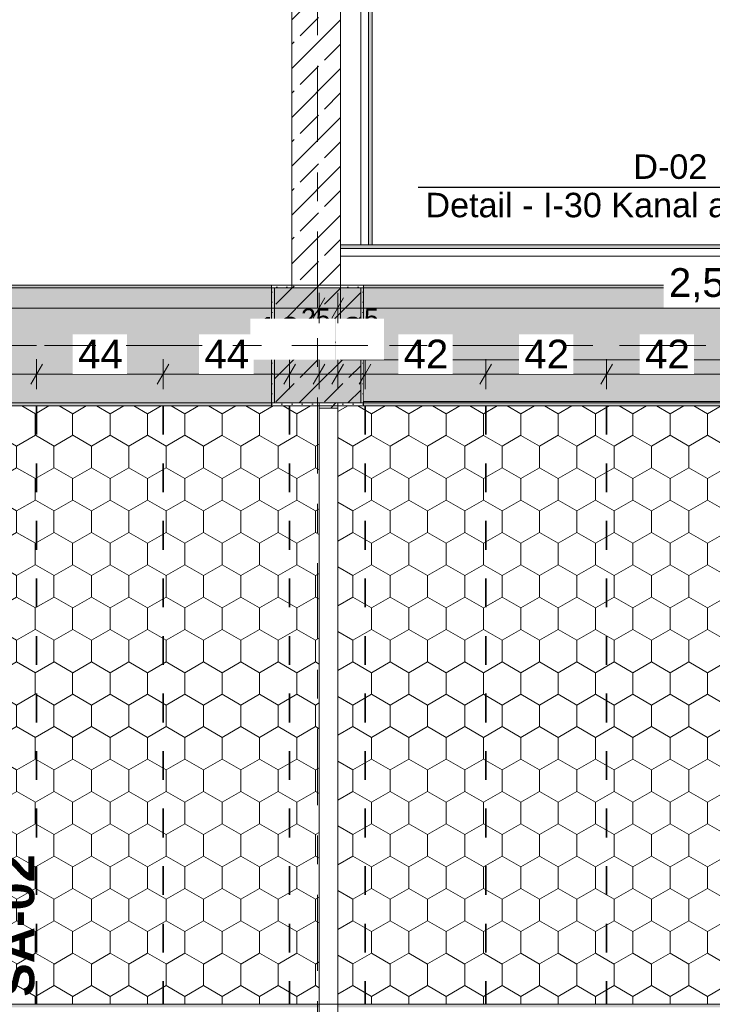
# Model space of a CAD drawing. Header units: metres. Extents: x -3.6 to 84.5, y -11 to 16.8.
# Tile 326 of 361: x 49.9 to 52.3, y 6 to 9.4. Entities that reach past the tile are written whole.
import ezdxf

# ---------------------------------------------------------------- set-up
doc = ezdxf.new("R2010")
doc.units = ezdxf.units.M
doc.header["$MEASUREMENT"] = 0
for name, pattern in [('Achse', [0.2, 0.1, -0.05, 0, -0.05]), ('Punktlinie weit', [0.06, 0.01, -0.05]), ('Strichlinie doppelt', [0.546806, 0.264583, -0.105833, 0.070556, -0.105833]), ('Wipeout_Contour', [1, 0, -1])]:
    doc.linetypes.add(name, pattern=pattern)
for name, color, linetype in [('154 - Bemaßung_ Beschriftung.Ausbau - Deckenspiegel', 7, 'Continuous'), ('203 - Marker.Schnitt - Ausbaudetail SA', 7, 'Continuous'), ('208 - Marker.Detail', 7, 'Continuous'), ('451 - Universal.Achsen Raster', 7, 'Continuous'), ('605 - Struktur.Wand Innen', 7, 'Continuous'), ('607 - Struktur.Stütze', 7, 'Continuous'), ('608 - Struktur.Träger', 7, 'Continuous'), ('Neubau_651 - Abdeckung.Decke abgehängt_ bekleidet', 7, 'Continuous'), ('Neubau_653 - Abdeckung.TB Verkofferung', 7, 'Continuous')]:
    doc.layers.add(name, color=color, linetype=linetype)
doc.styles.add('ERSTELLTER_STIL_1', font='txt')
doc.styles.add('ERSTELLTER_STIL_2', font='txt')
doc.dimstyles.new('ERSTELLTER_STIL__3', dxfattribs={"dimtxt": 0.1, "dimasz": 0.0532, "dimexe": 0.18, "dimexo": 0.0625, "dimgap": 0, "dimtad": 1, "dimtih": 1, "dimtoh": 1, "dimzin": 0, "dimdsep": 46, "dimtxsty": 'ERSTELLTER_STIL_2', "dimblk": 'ARROWHEAD_2', "dimblk1": 'ARROWHEAD_2', "dimblk2": 'ARROWHEAD_2', "dimcen": 0.09, "dimse1": 1, "dimse2": 1, "dimclrd": 7, "dimclre": 7, "dimclrt": 7, "dimazin": 0, "dimtfac": 1, "dimtdec": 4, "dimtmove": 0, "dimatfit": 3, "dimfxl": 1, "dimtolj": 1, "dimtzin": 0, "dimarcsym": 0})
doc.dimstyles.new('ERSTELLTER_STIL__4', dxfattribs={"dimtxt": 0.1, "dimasz": 0.0532, "dimexe": 0.18, "dimexo": 0.0625, "dimgap": 0, "dimtad": 1, "dimtih": 1, "dimtoh": 1, "dimzin": 0, "dimdsep": 46, "dimtxsty": 'ERSTELLTER_STIL_2', "dimblk": 'ARROWHEAD_2', "dimblk1": 'ARROWHEAD_2', "dimblk2": 'ARROWHEAD_2', "dimcen": 0.09, "dimse1": 1, "dimse2": 1, "dimclrd": 7, "dimclre": 7, "dimclrt": 7, "dimazin": 0, "dimtfac": 1, "dimtdec": 4, "dimtmove": 2, "dimatfit": 3, "dimfxl": 1, "dimtolj": 1, "dimtzin": 0, "dimarcsym": 0})
pattern_1 = [(45, (0, 0), (-0.01767767, 0.01767767), [0, -0.025])]
pattern_2 = [(45, (0, 0), (-0.08485281, 0.08485281), []), (45, (-0.04243, 0.04243), (-0.08485281, 0.08485281), [0.09, -0.03])]
pattern_3 = [(90, (0, 0), (-0.12990375, 0), [0.075, -0.15]), (90, (-0.06495, 0.1125), (-0.12990375, 0), [0.075, -0.15]), (150, (5e-18, 0.075), (0.06495188, 0.11249995), [0.075, -0.15]), (150, (-0.1299, 0.075), (0.06495188, 0.11249995), [0.075, -0.15]), (210, (0, 0), (-0.06495187, 0.11249995), [0.075, -0.15]), (210, (-0.1299, 8e-18), (-0.06495187, 0.11249995), [0.075, -0.15])]

# ---------------------------------------------------------------- blocks, each defined once
blk = doc.blocks.new('*D282')
at = {"layer": '154 - Bemaßung_ Beschriftung.Ausbau - Deckenspiegel', "color": 7, "linetype": 'Continuous', "lineweight": 5}
for p, q in [((49.5125, 8.1475), (49.5125, 8.2525)), ((49.9525, 8.1475), (49.9525, 8.2525)), ((49.5327, 8.235), (49.4923, 8.165)), ((49.9727, 8.235), (49.9323, 8.165)), ((49.5125, 8.2), (49.9525, 8.2))]:
    blk.add_line(p, q, dxfattribs=at)
at = {"color": 254, "linetype": 'Wipeout_Contour', "lineweight": 0, "ltscale": 201.670627}
blk.add_wipeout([(49.6378, 8.2012), (49.8271, 8.2012), (49.8271, 8.3387), (49.6378, 8.3387)], dxfattribs=at).dxf.layer = '154 - Bemaßung_ Beschriftung.Ausbau - Deckenspiegel'
at = {"layer": '154 - Bemaßung_ Beschriftung.Ausbau - Deckenspiegel', "color": 7, "lineweight": 5, "insert": (49.6566, 8.22), "char_height": 0.1, "attachment_point": 7, "style": 'ERSTELLTER_STIL_2'}
blk.add_mtext('\\A1;{\\pql;\\fArial|b0|i0|c0|p38;44}', dxfattribs=at)
blk = doc.blocks.new('ARROWHEAD_2')
at = {"color": 0, "linetype": 'Continuous', "lineweight": 0}
for p, q in [((-0.378, -0.655), (0.378, 0.655)), ((0, 0), (-1, 0))]:
    blk.add_line(p, q, dxfattribs=at)
blk = doc.blocks.new('*D283')
at = {"layer": '154 - Bemaßung_ Beschriftung.Ausbau - Deckenspiegel', "color": 7, "linetype": 'Continuous', "lineweight": 5}
for p, q in [((49.9525, 8.1475), (49.9525, 8.2525)), ((50.3925, 8.1475), (50.3925, 8.2525)), ((49.9727, 8.235), (49.9323, 8.165)), ((50.4127, 8.235), (50.3723, 8.165)), ((49.9525, 8.2), (50.3925, 8.2))]:
    blk.add_line(p, q, dxfattribs=at)
at = {"color": 254, "linetype": 'Wipeout_Contour', "lineweight": 0, "ltscale": 203.406922}
blk.add_wipeout([(50.0778, 8.2012), (50.2671, 8.2012), (50.2671, 8.3387), (50.0778, 8.3387)], dxfattribs=at).dxf.layer = '154 - Bemaßung_ Beschriftung.Ausbau - Deckenspiegel'
at = {"layer": '154 - Bemaßung_ Beschriftung.Ausbau - Deckenspiegel', "color": 7, "lineweight": 5, "insert": (50.0966, 8.22), "char_height": 0.1, "attachment_point": 7, "style": 'ERSTELLTER_STIL_2'}
blk.add_mtext('\\A1;{\\pql;\\fArial|b0|i0|c0|p38;44}', dxfattribs=at)
blk = doc.blocks.new('*D284')
at = {"layer": '154 - Bemaßung_ Beschriftung.Ausbau - Deckenspiegel', "color": 7, "linetype": 'Continuous', "lineweight": 5}
for p, q in [((50.3925, 8.1475), (50.3925, 8.2525)), ((50.8325, 8.1475), (50.8325, 8.2525)), ((50.4127, 8.235), (50.3723, 8.165)), ((50.8527, 8.235), (50.8123, 8.165)), ((50.3925, 8.2), (50.8325, 8.2))]:
    blk.add_line(p, q, dxfattribs=at)
at = {"color": 254, "linetype": 'Wipeout_Contour', "lineweight": 0, "ltscale": 205.143621}
blk.add_wipeout([(50.5178, 8.2012), (50.7071, 8.2012), (50.7071, 8.3387), (50.5178, 8.3387)], dxfattribs=at).dxf.layer = '154 - Bemaßung_ Beschriftung.Ausbau - Deckenspiegel'
at = {"layer": '154 - Bemaßung_ Beschriftung.Ausbau - Deckenspiegel', "color": 7, "lineweight": 5, "insert": (50.5366, 8.22), "char_height": 0.1, "attachment_point": 7, "style": 'ERSTELLTER_STIL_2'}
blk.add_mtext('\\A1;{\\pql;\\fArial|b0|i0|c0|p38;44}', dxfattribs=at)
at = {"color": 254, "linetype": 'Wipeout_Contour', "lineweight": 0, "ltscale": 206.086513}
blk.add_wipeout([(50.6956, 8.25), (50.9904, 8.25), (50.9904, 8.3929), (50.6956, 8.3929)], dxfattribs=at).dxf.layer = '154 - Bemaßung_ Beschriftung.Ausbau - Deckenspiegel'
at = {"layer": '154 - Bemaßung_ Beschriftung.Ausbau - Deckenspiegel', "color": 7, "lineweight": 5, "insert": (50.717, 8.2698), "char_height": 0.1, "attachment_point": 7, "style": 'ERSTELLTER_STIL_2'}
blk.add_mtext('\\A1;{\\pql;\\fArial|b0|i0|c0|p38;10\\fArial|b0|i0|c0|p38;\\A1{\\H.66x;\\S25^  ;}}', dxfattribs=at)
blk = doc.blocks.new('*D285')
at = {"layer": '154 - Bemaßung_ Beschriftung.Ausbau - Deckenspiegel', "color": 7, "linetype": 'Continuous', "lineweight": 5}
for p, q in [((50.8325, 8.1475), (50.8325, 8.2525)), ((50.935, 8.1475), (50.935, 8.2525)), ((50.8527, 8.235), (50.8123, 8.165)), ((50.9148, 8.165), (50.9552, 8.235)), ((50.8325, 8.2), (50.935, 8.2)), ((50.935, 8.2), (50.9692, 8.2))]:
    blk.add_line(p, q, dxfattribs=at)
at = {"color": 254, "linetype": 'Wipeout_Contour', "lineweight": 0, "ltscale": 206.086513}
blk.add_wipeout([(50.6956, 8.25), (50.9904, 8.25), (50.9904, 8.3929), (50.6956, 8.3929)], dxfattribs=at).dxf.layer = '154 - Bemaßung_ Beschriftung.Ausbau - Deckenspiegel'
blk = doc.blocks.new('*D286')
at = {"layer": '154 - Bemaßung_ Beschriftung.Ausbau - Deckenspiegel', "color": 7, "linetype": 'Continuous', "lineweight": 5}
for p, q in [((51, 8.1475), (51, 8.2525)), ((51.095, 8.1475), (51.095, 8.2525)), ((51.0202, 8.235), (50.9798, 8.165)), ((51.1152, 8.235), (51.0748, 8.165)), ((50.9658, 8.2), (51, 8.2)), ((51, 8.2), (51.095, 8.2))]:
    blk.add_line(p, q, dxfattribs=at)
at = {"color": 254, "linetype": 'Wipeout_Contour', "lineweight": 0, "ltscale": 207.01047}
blk.add_wipeout([(50.9926, 8.25), (51.1614, 8.25), (51.1614, 8.3929), (50.9926, 8.3929)], dxfattribs=at).dxf.layer = '154 - Bemaßung_ Beschriftung.Ausbau - Deckenspiegel'
at = {"layer": '154 - Bemaßung_ Beschriftung.Ausbau - Deckenspiegel', "color": 7, "lineweight": 5, "insert": (51.014, 8.2698), "char_height": 0.1, "attachment_point": 7, "style": 'ERSTELLTER_STIL_2'}
blk.add_mtext('\\A1;{\\pql;\\fArial|b0|i0|c0|p38;9\\fArial|b0|i0|c0|p38;\\A1{\\H.66x;\\S5^  ;}}', dxfattribs=at)
blk = doc.blocks.new('*D287')
at = {"layer": '154 - Bemaßung_ Beschriftung.Ausbau - Deckenspiegel', "color": 7, "linetype": 'Continuous', "lineweight": 5}
for p, q in [((51.095, 8.1475), (51.095, 8.2525)), ((51.515, 8.1475), (51.515, 8.2525)), ((51.1152, 8.235), (51.0748, 8.165)), ((51.5352, 8.235), (51.4948, 8.165)), ((51.095, 8.2), (51.515, 8.2))]:
    blk.add_line(p, q, dxfattribs=at)
at = {"color": 254, "linetype": 'Wipeout_Contour', "lineweight": 0, "ltscale": 207.01047}
blk.add_wipeout([(50.9926, 8.25), (51.1614, 8.25), (51.1614, 8.3929), (50.9926, 8.3929)], dxfattribs=at).dxf.layer = '154 - Bemaßung_ Beschriftung.Ausbau - Deckenspiegel'
at = {"color": 254, "linetype": 'Wipeout_Contour', "lineweight": 0, "ltscale": 207.877842}
blk.add_wipeout([(51.2104, 8.2012), (51.3996, 8.2012), (51.3996, 8.3387), (51.2104, 8.3387)], dxfattribs=at).dxf.layer = '154 - Bemaßung_ Beschriftung.Ausbau - Deckenspiegel'
at = {"layer": '154 - Bemaßung_ Beschriftung.Ausbau - Deckenspiegel', "color": 7, "lineweight": 5, "insert": (51.2291, 8.22), "char_height": 0.1, "attachment_point": 7, "style": 'ERSTELLTER_STIL_2'}
blk.add_mtext('\\A1;{\\pql;\\fArial|b0|i0|c0|p38;42}', dxfattribs=at)
blk = doc.blocks.new('*D288')
at = {"layer": '154 - Bemaßung_ Beschriftung.Ausbau - Deckenspiegel', "color": 7, "linetype": 'Continuous', "lineweight": 5}
for p, q in [((51.515, 8.1475), (51.515, 8.2525)), ((51.935, 8.1475), (51.935, 8.2525)), ((51.5352, 8.235), (51.4948, 8.165)), ((51.9552, 8.235), (51.9148, 8.165)), ((51.515, 8.2), (51.935, 8.2))]:
    blk.add_line(p, q, dxfattribs=at)
at = {"color": 254, "linetype": 'Wipeout_Contour', "lineweight": 0, "ltscale": 209.53654}
blk.add_wipeout([(51.6304, 8.2012), (51.8196, 8.2012), (51.8196, 8.3387), (51.6304, 8.3387)], dxfattribs=at).dxf.layer = '154 - Bemaßung_ Beschriftung.Ausbau - Deckenspiegel'
at = {"layer": '154 - Bemaßung_ Beschriftung.Ausbau - Deckenspiegel', "color": 7, "lineweight": 5, "insert": (51.6491, 8.22), "char_height": 0.1, "attachment_point": 7, "style": 'ERSTELLTER_STIL_2'}
blk.add_mtext('\\A1;{\\pql;\\fArial|b0|i0|c0|p38;42}', dxfattribs=at)
blk = doc.blocks.new('*D289')
at = {"layer": '154 - Bemaßung_ Beschriftung.Ausbau - Deckenspiegel', "color": 7, "linetype": 'Continuous', "lineweight": 5}
for p, q in [((51.935, 8.1475), (51.935, 8.2525)), ((52.355, 8.1475), (52.355, 8.2525)), ((51.9552, 8.235), (51.9148, 8.165)), ((52.3752, 8.235), (52.3348, 8.165)), ((51.935, 8.2), (52.355, 8.2))]:
    blk.add_line(p, q, dxfattribs=at)
at = {"color": 254, "linetype": 'Wipeout_Contour', "lineweight": 0, "ltscale": 211.195576}
blk.add_wipeout([(52.0504, 8.2012), (52.2396, 8.2012), (52.2396, 8.3387), (52.0504, 8.3387)], dxfattribs=at).dxf.layer = '154 - Bemaßung_ Beschriftung.Ausbau - Deckenspiegel'
at = {"layer": '154 - Bemaßung_ Beschriftung.Ausbau - Deckenspiegel', "color": 7, "lineweight": 5, "insert": (52.0691, 8.22), "char_height": 0.1, "attachment_point": 7, "style": 'ERSTELLTER_STIL_2'}
blk.add_mtext('\\A1;{\\pql;\\fArial|b0|i0|c0|p38;42}', dxfattribs=at)
blk = doc.blocks.new('*D364')
at = {"layer": '154 - Bemaßung_ Beschriftung.Ausbau - Deckenspiegel', "color": 7, "linetype": 'Continuous', "lineweight": 5}
for p, q in [((47.4027, 8.465), (47.3623, 8.395)), ((47.3825, 8.3775), (47.3825, 8.4825)), ((50.9148, 8.395), (50.9552, 8.465)), ((50.935, 8.3775), (50.935, 8.4825)), ((47.3482, 8.43), (47.3825, 8.43)), ((47.3825, 8.43), (50.935, 8.43)), ((50.935, 8.43), (50.9692, 8.43))]:
    blk.add_line(p, q, dxfattribs=at)
at = {"color": 254, "linetype": 'Wipeout_Contour', "lineweight": 0, "ltscale": 199.56118}
blk.add_wipeout([(48.9569, 8.4312), (49.3606, 8.4312), (49.3606, 8.5687), (48.9569, 8.5687)], dxfattribs=at).dxf.layer = '154 - Bemaßung_ Beschriftung.Ausbau - Deckenspiegel'
at = {"layer": '154 - Bemaßung_ Beschriftung.Ausbau - Deckenspiegel', "color": 7, "lineweight": 5, "insert": (48.9756, 8.4306), "char_height": 0.1, "attachment_point": 7, "style": 'ERSTELLTER_STIL_2'}
blk.add_mtext('\\A1;{\\pql;\\fArial|b0|i0|c0|p38;3,55\\fArial|b0|i0|c0|p38;\\A1{\\H.66x;\\S25^  ;}}', dxfattribs=at)
blk = doc.blocks.new('*D365')
at = {"layer": '154 - Bemaßung_ Beschriftung.Ausbau - Deckenspiegel', "color": 7, "linetype": 'Continuous', "lineweight": 5}
for p, q in [((51.0202, 8.465), (50.9798, 8.395)), ((51, 8.3775), (51, 8.4825)), ((53.5498, 8.395), (53.5902, 8.465)), ((53.57, 8.3775), (53.57, 8.4825)), ((50.9658, 8.43), (51, 8.43)), ((51, 8.43), (53.57, 8.43)), ((53.57, 8.43), (53.6042, 8.43))]:
    blk.add_line(p, q, dxfattribs=at)
at = {"color": 254, "linetype": 'Wipeout_Contour', "lineweight": 0, "ltscale": 211.89396}
blk.add_wipeout([(52.1332, 8.4312), (52.4368, 8.4312), (52.4368, 8.5687), (52.1332, 8.5687)], dxfattribs=at).dxf.layer = '154 - Bemaßung_ Beschriftung.Ausbau - Deckenspiegel'
at = {"layer": '154 - Bemaßung_ Beschriftung.Ausbau - Deckenspiegel', "color": 7, "lineweight": 5, "insert": (52.152, 8.45), "char_height": 0.1, "attachment_point": 7, "style": 'ERSTELLTER_STIL_2'}
blk.add_mtext('\\A1;{\\pql;\\fArial|b0|i0|c0|p38;2,57}', dxfattribs=at)

msp = doc.modelspace()

# ---------------------------------------------------------------- hatches: boundary and pattern name
at = {"layer": '605 - Struktur.Wand Innen', "linetype": 'Continuous', "lineweight": 0, "true_color": 0x000000}
h = msp.add_hatch(dxfattribs=at)
h.set_pattern_fill('Beton__Stahlbeton_0001', color=18, style=0, pattern_type=2)
h.set_pattern_definition(pattern_2)
h.paths.add_polyline_path([(51.01, 8.5), (51.01, 13), (50.84, 13), (50.84, 8.5)])
at = {"layer": '607 - Struktur.Stütze', "linetype": 'Continuous', "lineweight": 0, "true_color": 0x000000}
h = msp.add_hatch(dxfattribs=at)
h.set_pattern_fill('Gips_0001', color=18, style=0, pattern_type=2)
h.set_pattern_definition(pattern_1)
h.paths.add_polyline_path([(50.77, 8.51), (50.77, 8.09), (50.935, 8.09), (50.935, 8.1), (50.78, 8.1), (50.78, 8.5), (50.84, 8.5), (50.84, 8.51)])
h = msp.add_hatch(dxfattribs=at)
h.set_pattern_fill('Beton__Stahlbeton_0001', color=18, style=0, pattern_type=2)
h.set_pattern_definition(pattern_2)
h.paths.add_polyline_path([(50.78, 8.1), (51.08, 8.1), (51.08, 8.5), (50.78, 8.5)])
h = msp.add_hatch(dxfattribs=at)
h.set_pattern_fill('Gips_0001', color=18, style=0, pattern_type=2)
h.set_pattern_definition(pattern_1)
h.paths.add_polyline_path([(51, 8.09), (51.09, 8.09), (51.09, 8.51), (51.01, 8.51), (51.01, 8.5), (51.08, 8.5), (51.08, 8.1), (51, 8.1)])
at = {"layer": '608 - Struktur.Träger', "linetype": 'Continuous', "lineweight": 0, "true_color": 0x000000}
h = msp.add_hatch(dxfattribs=at)
h.set_pattern_fill('Gips_0001', color=18, style=0, pattern_type=2)
h.set_pattern_definition(pattern_1)
h.paths.add_polyline_path([(47.49, 8.51), (47.49, 8.5), (50.77, 8.5), (50.77, 8.51)])
h = msp.add_hatch(dxfattribs=at)
h.set_pattern_fill('Gips_0001', color=18, style=0, pattern_type=2)
h.set_pattern_definition(pattern_1)
h.paths.add_polyline_path([(51.09, 8.51), (51.09, 8.5), (54.37, 8.5), (54.37, 8.51)])
h = msp.add_hatch(dxfattribs=at)
h.set_pattern_fill('Gips_0001', color=18, style=0, pattern_type=2)
h.set_pattern_definition(pattern_1)
h.paths.add_polyline_path([(50.77, 8.1), (47.49, 8.1), (47.49, 8.09), (50.77, 8.09)])
h = msp.add_hatch(dxfattribs=at)
h.set_pattern_fill('Gips_0001', color=18, style=0, pattern_type=2)
h.set_pattern_definition(pattern_1)
h.paths.add_polyline_path([(47.49, 6), (50.935, 6), (50.935, 6.01), (47.49, 6.01)])
h = msp.add_hatch(dxfattribs=at)
h.set_pattern_fill('Gips_0001', color=18, style=0, pattern_type=2)
h.set_pattern_definition(pattern_1)
h.paths.add_polyline_path([(54.37, 6.01), (51, 6.01), (51, 6), (54.37, 6)])
at = {"layer": 'Neubau_651 - Abdeckung.Decke abgehängt_ bekleidet', "linetype": 'Continuous', "lineweight": 13, "true_color": 0xffbfbf}
h = msp.add_hatch(dxfattribs=at)
h.set_pattern_fill('sechseckig_0001', color=254, style=0, pattern_type=2)
h.set_pattern_definition(pattern_3)
h.paths.add_polyline_path([(47.3825, 6.01), (50.935, 6.01), (50.935, 8.09), (47.3825, 8.09)])
h.paths.add_polyline_path([(48.8125, 7.39), (49.5125, 7.39), (49.5125, 6.71), (48.8125, 6.71)], flags=0)
h = msp.add_hatch(dxfattribs=at)
h.set_pattern_fill('sechseckig_0001', color=254, style=0, pattern_type=2)
h.set_pattern_definition(pattern_3)
h.paths.add_polyline_path([(51, 6.01), (53.57, 6.01), (53.57, 7.965), (53.57, 8.09), (51, 8.09)])
h.paths.add_polyline_path([(52.775, 7.39), (53.475, 7.39), (53.475, 6.71), (52.775, 6.71)], flags=0)
at = {"layer": 'Neubau_653 - Abdeckung.TB Verkofferung', "linetype": 'Continuous', "lineweight": 0, "true_color": 0x000000}
h = msp.add_hatch(dxfattribs=at)
h.set_pattern_fill('Gips_0001', color=18, style=0, pattern_type=2)
h.set_pattern_definition(pattern_1)
h.paths.add_polyline_path([(54.45, 8.6495), (51.01, 8.6495), (51.01, 8.637), (54.45, 8.637)])

# ---------------------------------------------------------------- linework, layer by layer
at = {"layer": '208 - Marker.Detail', "color": 30, "linetype": 'Continuous', "lineweight": 25, "true_color": 0xff6e00}
msp.add_line((51.2792, 8.8499), (53.0292, 8.8499), dxfattribs=at)
at = {"layer": '605 - Struktur.Wand Innen', "color": 7, "linetype": 'Continuous', "lineweight": 18, "flags": 128}
for points in [[(50.84, 13), (50.84, 8.5)], [(51.01, 8.5), (51.01, 13)]]:
    msp.add_lwpolyline(points, dxfattribs=at)
at = {"layer": '607 - Struktur.Stütze', "color": 7, "linetype": 'Continuous', "lineweight": 5, "flags": 128}
for points in [[(50.84, 8.51), (50.77, 8.51), (50.77, 8.09), (50.935, 8.09)], [(51, 8.09), (51.09, 8.09), (51.09, 8.51), (51.01, 8.51)]]:
    msp.add_lwpolyline(points, dxfattribs=at)
at = {"layer": '607 - Struktur.Stütze', "color": 7, "linetype": 'Continuous', "lineweight": 13, "flags": 128}
msp.add_lwpolyline([(50.78, 8.1), (51.08, 8.1), (51.08, 8.5), (50.78, 8.5)], close=True, dxfattribs=at)
at = {"layer": '608 - Struktur.Träger', "color": 7, "linetype": 'Continuous', "lineweight": 13}
for p, q in [((0.38, 8.51), (61.88, 8.51)), ((50.77, 8.5), (47.49, 8.5)), ((51.09, 8.5), (50.77, 8.5)), ((54.37, 8.5), (51.09, 8.5)), ((0.38, 6.01), (61.88, 6.01))]:
    msp.add_line(p, q, dxfattribs=at)
at = {"layer": '608 - Struktur.Träger', "color": 7, "linetype": 'Continuous', "lineweight": 5}
for p, q in [((50.77, 8.51), (47.49, 8.51)), ((50.77, 8.51), (50.77, 8.5)), ((51.09, 8.51), (51.09, 8.5)), ((54.37, 8.51), (51.09, 8.51)), ((50.77, 8.09), (47.49, 8.09)), ((50.77, 8.1), (50.77, 8.09)), ((50.935, 6.01), (47.49, 6.01)), ((50.935, 6.01), (50.935, 6)), ((51, 6.01), (51, 6)), ((54.37, 6.01), (51, 6.01))]:
    msp.add_line(p, q, dxfattribs=at)
at = {"layer": '608 - Struktur.Träger', "color": 7, "linetype": 'Achse', "lineweight": 9}
msp.add_line((0.38, 8.3), (61.88, 8.3), dxfattribs=at)
at = {"layer": 'Neubau_651 - Abdeckung.Decke abgehängt_ bekleidet', "color": 1, "linetype": 'Achse', "lineweight": 35}
for p, q in [((49.9525, 8.09), (49.9525, 6.01)), ((50.3925, 8.09), (50.3925, 6.01)), ((50.8325, 8.09), (50.8325, 6.01))]:
    msp.add_line(p, q, dxfattribs=at)
at = {"layer": 'Neubau_651 - Abdeckung.Decke abgehängt_ bekleidet', "color": 1, "linetype": 'Punktlinie weit', "lineweight": 13, "flags": 128}
for points in [[(47.3825, 6.01), (50.935, 6.01), (50.935, 8.09), (47.3825, 8.09)], [(51, 6.01), (53.57, 6.01), (53.57, 7.965), (53.57, 8.09), (51, 8.09)]]:
    msp.add_lwpolyline(points, close=True, dxfattribs=at)
at = {"layer": 'Neubau_653 - Abdeckung.TB Verkofferung', "color": 1, "linetype": 'Continuous', "lineweight": 9}
for p, q in [((54.45, 8.6495), (51.01, 8.6495)), ((51.01, 8.6495), (51.01, 8.25)), ((54.45, 8.25), (51.01, 8.25))]:
    msp.add_line(p, q, dxfattribs=at)
at = {"layer": 'Neubau_653 - Abdeckung.TB Verkofferung', "color": 1, "linetype": 'Continuous', "lineweight": 5}
for p, q in [((54.45, 8.6495), (51.01, 8.6495)), ((54.45, 8.637), (51.01, 8.637)), ((54.45, 8.61), (51.01, 8.61)), ((54.45, 8.51), (51.01, 8.51))]:
    msp.add_line(p, q, dxfattribs=at)
at = {"layer": 'Neubau_653 - Abdeckung.TB Verkofferung', "color": 1, "linetype": 'Continuous', "lineweight": 5, "flags": 128}
msp.add_lwpolyline([(51.01, 8.6495), (51.01, 8.637), (51.01, 8.61), (51.01, 8.51)], dxfattribs=at)

# ---------------------------------------------------------------- texts
at = {"layer": '203 - Marker.Schnitt - Ausbaudetail SA', "color": 7, "lineweight": 13, "insert": (49.9463, 6.0359), "char_height": 0.125, "attachment_point": 7, "rotation": 90, "style": 'ERSTELLTER_STIL_1'}
msp.add_mtext('\\A1;{\\pql;\\pt0;\\fArial|b1|i0|c0|p38;SA-02}', dxfattribs=at)
at = {"layer": '208 - Marker.Detail', "color": 30, "lineweight": 25, "true_color": 0xff6e00, "char_height": 0.085, "style": 'ERSTELLTER_STIL_2'}
for s, insert, attachment_point in [('\\A1;{\\pql;\\fArial|b0|i0|c0|p38;D-02}', (52.0283, 8.8777), 7), ('\\A1;{\\pql;\\fArial|b0|i0|c0|p38;Detail - I-30 Kanal an Mauerwerk}', (51.3051, 8.8305), 1)]:
    msp.add_mtext(s, dxfattribs=dict(at, insert=insert, attachment_point=attachment_point))

# ---------------------------------------------------------------- next in the draw order: wipeouts: each hides what was drawn before it
at = {"color": 254, "linetype": 'Wipeout_Contour', "lineweight": 0, "ltscale": 213.443473}
msp.add_wipeout([(51.09, 8.25), (51.09, 8.105), (54.37, 8.105), (54.37, 8.25)], dxfattribs=at).dxf.layer = '605 - Struktur.Wand Innen'
at = {"color": 254, "linetype": 'Wipeout_Contour', "lineweight": 0, "ltscale": 206.432477}
msp.add_wipeout([(50.935, 8.1), (50.935, 8.0825), (51, 8.0825), (51, 8.1)], dxfattribs=at).dxf.layer = '605 - Struktur.Wand Innen'

# ---------------------------------------------------------------- next in the draw order: hatches: boundary and pattern name
at = {"layer": '605 - Struktur.Wand Innen', "linetype": 'Continuous', "lineweight": 0, "true_color": 0x000000}
h = msp.add_hatch(dxfattribs=at)
h.set_pattern_fill('MW_Ziegel_0001', color=18, style=0, pattern_type=2)
h.set_pattern_definition([(45, (0, 0), (-0.06363961, 0.06363961), [])])
h.paths.add_polyline_path([(50.935, 8.1), (50.935, 8.0825), (51, 8.0825), (51, 8.1)])
at = {"layer": '608 - Struktur.Träger', "linetype": 'Continuous', "lineweight": 0, "true_color": 0x000000}
h = msp.add_hatch(dxfattribs=at)
h.set_pattern_fill('Beton__Stahlbeton_0001', color=18, style=0, pattern_type=2)
h.set_pattern_definition(pattern_2)
h.paths.add_polyline_path([(0.69, 8.5), (0.38, 8.5), (0.38, 8.1), (0.69, 8.1), (7.57, 8.1), (7.89, 8.1), (11.17, 8.1), (11.49, 8.1), (14.77, 8.1), (15.09, 8.1), (18.37, 8.1), (18.69, 8.1), (22.05, 8.1), (22.2, 8.1), (25.57, 8.1), (25.89, 8.1), (29.25, 8.1), (29.4, 8.1), (32.77, 8.1), (33.09, 8.1), (39.97, 8.1), (40.29, 8.1), (47.17, 8.1), (47.49, 8.1), (50.77, 8.1), (51.09, 8.1), (54.37, 8.1), (54.69, 8.1), (61.57, 8.1), (61.88, 8.1), (61.88, 8.5), (61.57, 8.5), (58.195, 8.5), (58.055, 8.5), (54.69, 8.5), (54.37, 8.5), (51.09, 8.5), (50.77, 8.5), (47.49, 8.5), (47.17, 8.5), (43.81, 8.5), (43.67, 8.5), (40.29, 8.5), (39.97, 8.5), (36.61, 8.5), (36.46, 8.5), (33.09, 8.5), (32.77, 8.5), (29.4, 8.5), (29.25, 8.5), (25.89, 8.5), (25.57, 8.5), (22.2, 8.5), (22.05, 8.5), (18.69, 8.5), (18.37, 8.5), (15.09, 8.5), (14.77, 8.5), (11.49, 8.5), (11.17, 8.5), (7.89, 8.5), (7.57, 8.5), (4.21, 8.5), (4.05, 8.5)])
h = msp.add_hatch(dxfattribs=at)
h.set_pattern_fill('Gips_0001', color=18, style=0, pattern_type=2)
h.set_pattern_definition(pattern_1)
h.paths.add_polyline_path([(54.37, 8.1), (51.09, 8.1), (51.09, 8.09), (54.37, 8.09)])

# ---------------------------------------------------------------- next in the draw order: linework, layer by layer
at = {"layer": '605 - Struktur.Wand Innen', "color": 7, "linetype": 'Continuous', "lineweight": 18}
msp.add_line((50.935, 8.0825), (51, 8.0825), dxfattribs=at)
at = {"layer": '605 - Struktur.Wand Innen', "color": 7, "linetype": 'Continuous', "lineweight": 13}
for p, q in [((50.935, 8.0825), (50.935, 5.9325)), ((51, 5.9325), (51, 8.0825))]:
    msp.add_line(p, q, dxfattribs=at)
at = {"layer": '605 - Struktur.Wand Innen', "color": 7, "linetype": 'Continuous', "lineweight": 13, "flags": 128}
for points in [[(53.77, 8.25), (51.09, 8.25)], [(51.09, 8.105), (53.77, 8.105)]]:
    msp.add_lwpolyline(points, dxfattribs=at)
at = {"layer": '605 - Struktur.Wand Innen', "color": 7, "linetype": 'Continuous', "lineweight": 18, "flags": 128}
for points in [[(50.935, 8.1), (50.935, 8.0825)], [(51, 8.0825), (51, 8.1)]]:
    msp.add_lwpolyline(points, dxfattribs=at)
at = {"layer": '608 - Struktur.Träger', "color": 7, "linetype": 'Continuous', "lineweight": 13}
msp.add_line((0.38, 8.09), (61.88, 8.09), dxfattribs=at)
at = {"layer": '608 - Struktur.Träger', "color": 7, "linetype": 'Continuous', "lineweight": 5}
for p in [(51.09, 8.1), (54.37, 8.09)]:
    msp.add_line(p, (51.09, 8.09), dxfattribs=at)
at = {"layer": '608 - Struktur.Träger', "color": 7, "linetype": 'Continuous', "lineweight": 13, "flags": 128}
msp.add_lwpolyline([(61.88, 8.1), (61.57, 8.1), (54.69, 8.1), (54.37, 8.1), (51.09, 8.1), (50.77, 8.1), (47.49, 8.1)], dxfattribs=at)
at = {"layer": 'Neubau_651 - Abdeckung.Decke abgehängt_ bekleidet', "color": 1, "linetype": 'Achse', "lineweight": 35}
for p, q in [((51.095, 8.09), (51.095, 6.01)), ((51.515, 8.09), (51.515, 6.01)), ((51.935, 8.09), (51.935, 6.01))]:
    msp.add_line(p, q, dxfattribs=at)

# ---------------------------------------------------------------- next in the draw order: dimensions: what is measured, and where the dimension line sits
at = {"layer": '154 - Bemaßung_ Beschriftung.Ausbau - Deckenspiegel', "color": 7, "linetype": 'Continuous', "lineweight": 5}
dim = msp.add_linear_dim(base=(49.9525, 8.2), p1=(49.5125, 8.09), p2=(49.9525, 8.09), dimstyle='ERSTELLTER_STIL__3', dxfattribs=at)
dim.commit()
dim.dimension.update_dxf_attribs({"geometry": '*D282', "text_midpoint": (49.7328, 8.27), "dimtype": 160})

# ---------------------------------------------------------------- next in the draw order: dimensions: what is measured, and where the dimension line sits
dim = msp.add_linear_dim(base=(50.3925, 8.2), p1=(49.9525, 8.09), p2=(50.3925, 8.09), dimstyle='ERSTELLTER_STIL__3', dxfattribs=at)
dim.commit()
dim.dimension.update_dxf_attribs({"geometry": '*D283', "text_midpoint": (50.1728, 8.27), "dimtype": 160})

# ---------------------------------------------------------------- next in the draw order: dimensions: what is measured, and where the dimension line sits
dim = msp.add_linear_dim(base=(50.8325, 8.2), p1=(50.3925, 8.09), p2=(50.8325, 8.09), dimstyle='ERSTELLTER_STIL__3', dxfattribs=at)
dim.commit()
dim.dimension.update_dxf_attribs({"geometry": '*D284', "text_midpoint": (50.6128, 8.27), "dimtype": 160})

# ---------------------------------------------------------------- next in the draw order: dimensions: what is measured, and where the dimension line sits
dim = msp.add_linear_dim(base=(50.935, 8.2), p1=(50.8325, 8.09), p2=(50.935, 8.09), dimstyle='ERSTELLTER_STIL__4', dxfattribs=at)
dim.commit()
dim.dimension.update_dxf_attribs({"geometry": '*D285', "text_midpoint": (50.9664, 8.3214), "dimtype": 160})

# ---------------------------------------------------------------- next in the draw order: dimensions: what is measured, and where the dimension line sits
dim = msp.add_linear_dim(base=(51.09499998, 8.19998223), p1=(50.99999999, 8.08998224), p2=(51.09499998, 8.08998227), dimstyle='ERSTELLTER_STIL__4', dxfattribs=at)
dim.commit()
dim.dimension.update_dxf_attribs({"geometry": '*D286', "text_midpoint": (51.18715946, 8.32143632), "dimtype": 160})

# ---------------------------------------------------------------- next in the draw order: hatches: boundary and pattern name
at = {"layer": 'Neubau_653 - Abdeckung.TB Verkofferung', "linetype": 'Continuous', "lineweight": 0, "true_color": 0x000000}
h = msp.add_hatch(dxfattribs=at)
h.set_pattern_fill('Gips_0001', color=18, style=0, pattern_type=2)
h.set_pattern_definition(pattern_1)
h.paths.add_polyline_path([(51.12, 8.6495), (51.12, 12.69), (51.1075, 12.69), (51.1075, 8.6495)])

# ---------------------------------------------------------------- next in the draw order: linework, layer by layer
at = {"layer": 'Neubau_653 - Abdeckung.TB Verkofferung', "color": 1, "linetype": 'Continuous', "lineweight": 9}
for p, q in [((51.01, 8.6495), (51.01, 12.69)), ((51.12, 8.6495), (51.12, 12.69)), ((51.12, 8.6495), (51.01, 8.6495))]:
    msp.add_line(p, q, dxfattribs=at)
at = {"layer": 'Neubau_653 - Abdeckung.TB Verkofferung', "color": 1, "linetype": 'Continuous', "lineweight": 5}
for p, q in [((51.0805, 12.69), (51.0805, 8.6495)), ((51.1075, 12.69), (51.1075, 8.6495)), ((51.12, 12.69), (51.12, 8.6495))]:
    msp.add_line(p, q, dxfattribs=at)
at = {"layer": 'Neubau_653 - Abdeckung.TB Verkofferung', "color": 1, "linetype": 'Continuous', "lineweight": 5, "flags": 128}
msp.add_lwpolyline([(51.12, 8.6495), (51.1075, 8.6495), (51.0805, 8.6495)], dxfattribs=at)

# ---------------------------------------------------------------- next in the draw order: dimensions: what is measured, and where the dimension line sits
at = {"layer": '154 - Bemaßung_ Beschriftung.Ausbau - Deckenspiegel', "color": 7, "linetype": 'Continuous', "lineweight": 5}
for base, p1, p2, picture, middle in [((50.935, 8.43), (47.3825, 8.1), (50.935, 8.1), '*D364', (49.2787, 8.5)), ((51.515, 8.2), (51.095, 8.09), (51.515, 8.09), '*D287', (51.3053, 8.27))]:
    dim = msp.add_linear_dim(base=base, p1=p1, p2=p2, dimstyle='ERSTELLTER_STIL__3', dxfattribs=at)
    dim.commit()
    dim.dimension.update_dxf_attribs({"geometry": picture, "text_midpoint": middle, "dimtype": 160})

# ---------------------------------------------------------------- next in the draw order: linework, layer by layer
at = {"layer": '451 - Universal.Achsen Raster', "color": 160, "linetype": 'Strichlinie doppelt', "lineweight": 9, "true_color": 0x3232ff}
msp.add_line((50.93, -10.585), (50.93, 16.355), dxfattribs=at)

# ---------------------------------------------------------------- next in the draw order: dimensions: what is measured, and where the dimension line sits
at = {"layer": '154 - Bemaßung_ Beschriftung.Ausbau - Deckenspiegel', "color": 7, "linetype": 'Continuous', "lineweight": 5}
dim = msp.add_linear_dim(base=(51.935, 8.2), p1=(51.515, 8.09), p2=(51.935, 8.09), dimstyle='ERSTELLTER_STIL__3', dxfattribs=at)
dim.commit()
dim.dimension.update_dxf_attribs({"geometry": '*D288', "text_midpoint": (51.7253, 8.27), "dimtype": 160})

# ---------------------------------------------------------------- next in the draw order: dimensions: what is measured, and where the dimension line sits
dim = msp.add_linear_dim(base=(52.355, 8.2), p1=(51.935, 8.09), p2=(52.355, 8.09), dimstyle='ERSTELLTER_STIL__3', dxfattribs=at)
dim.commit()
dim.dimension.update_dxf_attribs({"geometry": '*D289', "text_midpoint": (52.1453, 8.27), "dimtype": 160})

# ---------------------------------------------------------------- next in the draw order: dimensions: what is measured, and where the dimension line sits
dim = msp.add_linear_dim(base=(53.57, 8.43), p1=(51, 8.1), p2=(53.57, 8.09), dimstyle='ERSTELLTER_STIL__3', dxfattribs=at)
dim.commit()
dim.dimension.update_dxf_attribs({"geometry": '*D365', "text_midpoint": (52.2818, 8.5), "dimtype": 160})

# ---------------------------------------------------------------- next in the draw order: linework, layer by layer
at = {"layer": '451 - Universal.Achsen Raster', "color": 160, "linetype": 'Strichlinie doppelt', "lineweight": 9, "true_color": 0x3232ff}
msp.add_line((64.935, 8.3), (-3.175, 8.3), dxfattribs=at)

doc.saveas('drawing.dxf')
